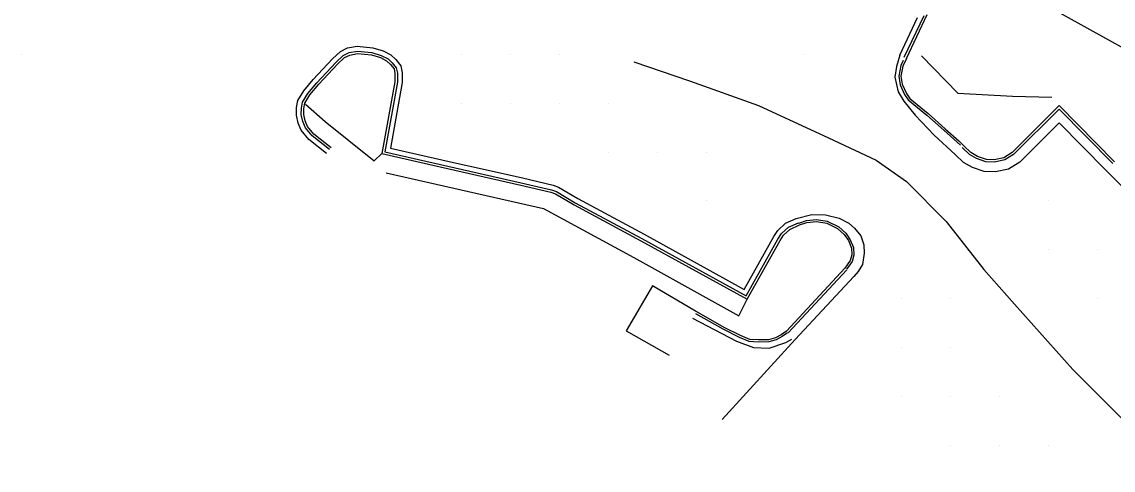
# Model space of a CAD drawing. Extents: x 1762120 to 1766775, y 709485 to 712965.
# Drawn here: x 1766225.3 to 1766448.5, y 709789.7 to 709881.5 of the extents above; entities that cross this region are included whole.
import ezdxf

# ---------------------------------------------------------------- set-up
doc = ezdxf.new("R2010")
doc.units = 0
doc.layers.add('Exist DTM QL2 LIDAR Elevation Point', color=7, linetype='Continuous')
doc.layers.add('PH Exist DTM Breakline', color=7, linetype='Continuous')

msp = doc.modelspace()

# ---------------------------------------------------------------- linework, layer by layer
at = {"layer": 'Exist DTM QL2 LIDAR Elevation Point'}
for p, q in [((1766225.27, 709874.82), (1766225.27, 709874.82)), ((1766315.28, 709874.82), (1766315.28, 709874.82)), ((1766325.29, 709874.82), (1766325.29, 709874.82)), ((1766335.29, 709874.82), (1766335.29, 709874.82)), ((1766385.29, 709874.82), (1766385.29, 709874.82)), ((1766315.28, 709864.81), (1766315.28, 709864.81)), ((1766325.29, 709864.81), (1766325.29, 709864.81)), ((1766335.29, 709864.81), (1766335.29, 709864.81)), ((1766345.29, 709864.81), (1766345.29, 709864.81)), ((1766345.29, 709854.81), (1766345.29, 709854.81)), ((1766355.29, 709854.81), (1766355.29, 709854.81)), ((1766365.29, 709854.81), (1766365.29, 709854.81)), ((1766365.29, 709844.81), (1766365.29, 709844.81)), ((1766435.3, 709844.81), (1766435.3, 709844.81)), ((1766435.3, 709834.81), (1766435.3, 709834.81)), ((1766445.3, 709834.81), (1766445.3, 709834.81)), ((1766405.3, 709824.81), (1766405.3, 709824.81)), ((1766415.3, 709824.81), (1766415.3, 709824.81)), ((1766445.3, 709824.81), (1766445.3, 709824.81)), ((1766405.3, 709814.81), (1766405.3, 709814.81)), ((1766415.3, 709814.81), (1766415.3, 709814.81)), ((1766405.3, 709804.81), (1766405.3, 709804.81)), ((1766415.3, 709804.81), (1766415.3, 709804.81)), ((1766425.3, 709804.81), (1766425.3, 709804.81)), ((1766415.3, 709794.8), (1766415.3, 709794.8)), ((1766425.3, 709794.8), (1766425.3, 709794.8)), ((1766435.3, 709794.8), (1766435.3, 709794.8))]:
    msp.add_line(p, q, dxfattribs=at)
at = {"layer": 'PH Exist DTM Breakline'}
for p, q in [((1766299.81, 709850.58), (1766332, 709843.26)), ((1766363.34, 709822.08), (1766363.09, 709822.26)), ((1766383.5, 709816.45), (1766368.56, 709800.03))]:
    msp.add_line(p, q, dxfattribs=at)
for points in [[(1766312.79, 709954.6), (1766324.35, 709947.76), (1766343.35, 709937.01), (1766361, 709926.74), (1766379.88, 709915.87), (1766396.2, 709906.65), (1766417.28, 709894.77), (1766438.73, 709882.67), (1766459.67, 709871.07)], [(1766404.86, 709874.64), (1766408.52, 709882.35)], [(1766405.77, 709874.21), (1766409.83, 709882.78)], [(1766406.22, 709873.99), (1766410.48, 709882.99)], [(1766287.61, 709854.52), (1766283.97, 709857.38), (1766282.41, 709859.27), (1766281.82, 709860.75), (1766281.44, 709862.37), (1766281.48, 709863.91), (1766281.75, 709865.36), (1766282.97, 709867.37), (1766284.88, 709869.67), (1766288.81, 709873.87), (1766290.45, 709875.38), (1766291.92, 709876.12), (1766293.9, 709876.48), (1766297.09, 709876.17), (1766299.19, 709875.53), (1766300.77, 709874.7), (1766301.76, 709873.76), (1766302.81, 709872.47), (1766303.09, 709871.04), (1766303.09, 709869.07), (1766300.67, 709855.63), (1766312.67, 709852.89), (1766327.66, 709849.51), (1766333.94, 709848.06), (1766335.08, 709847.62), (1766338.98, 709845.31), (1766352.6, 709837.98), (1766373.04, 709826.7), (1766379.1, 709837.52), (1766379.93, 709838.77), (1766381.52, 709840.24), (1766383.7, 709841.24)], [(1766288.23, 709855.31), (1766284.67, 709858.1), (1766283.28, 709859.79), (1766282.78, 709861.06), (1766282.44, 709862.48), (1766282.48, 709863.8), (1766282.7, 709865), (1766283.79, 709866.79), (1766285.63, 709869.01), (1766289.52, 709873.16), (1766291.02, 709874.55), (1766292.24, 709875.16), (1766293.94, 709875.47), (1766296.89, 709875.19), (1766298.81, 709874.6), (1766300.18, 709873.88), (1766301.02, 709873.08), (1766301.88, 709872.04), (1766302.09, 709870.94), (1766302.09, 709869.15), (1766299.51, 709854.87), (1766312.45, 709851.91), (1766327.44, 709848.54), (1766333.65, 709847.1), (1766334.64, 709846.72), (1766338.49, 709844.44), (1766352.12, 709837.1), (1766373.43, 709825.34), (1766379.95, 709836.99), (1766380.7, 709838.12), (1766382.08, 709839.4), (1766384.12, 709840.34)], [(1766288.54, 709855.7), (1766285.03, 709858.46), (1766283.72, 709860.04), (1766283.26, 709861.21), (1766282.95, 709862.53), (1766282.98, 709863.75), (1766283.18, 709864.81), (1766284.2, 709866.5), (1766286, 709868.68), (1766289.87, 709872.81), (1766291.31, 709874.14), (1766292.4, 709874.68), (1766293.96, 709874.97), (1766296.8, 709874.69), (1766298.62, 709874.14), (1766299.89, 709873.47), (1766300.66, 709872.74), (1766301.41, 709871.82), (1766301.59, 709870.89), (1766301.59, 709869.2), (1766298.94, 709854.49), (1766312.34, 709851.43), (1766327.32, 709848.05), (1766333.5, 709846.62), (1766334.42, 709846.27), (1766338.24, 709844), (1766351.88, 709836.66), (1766373.62, 709824.66), (1766380.38, 709836.73), (1766381.08, 709837.79), (1766382.36, 709838.98), (1766384.33, 709839.88)], [(1766350.5, 709873.29), (1766361.83, 709869.42), (1766375.96, 709864.31), (1766390.28, 709857.71), (1766400.06, 709853.13), (1766406.23, 709848.78), (1766414.36, 709840.57), (1766422.06, 709830.76), (1766428.32, 709823.66)], [(1766404.86, 709874.64), (1766404.17, 709872.35), (1766403.83, 709870.17), (1766404.56, 709867.13), (1766405.7, 709865.26), (1766408.03, 709862.34), (1766411.89, 709858.26), (1766416.23, 709854.33)], [(1766405.57, 709873.56), (1766405.1, 709872.52), (1766404.65, 709870.35), (1766404.95, 709868.6), (1766405.86, 709866.6), (1766406.62, 709865.48), (1766410.38, 709862.39), (1766413.86, 709859.27), (1766416.64, 709856.83), (1766417.27, 709856.23)], [(1766406.22, 709873.99), (1766405.5, 709872.39), (1766405.07, 709870.35), (1766405.35, 709868.73), (1766406.22, 709866.8), (1766406.93, 709865.77), (1766410.65, 709862.7), (1766414.13, 709859.58), (1766416.92, 709857.14), (1766417.98, 709856.11)], [(1766409.31, 709874.52), (1766416.76, 709866.84), (1766427.93, 709866.28), (1766435.99, 709866.07)], [(1766283.27, 709864.59), (1766287.3, 709861.04), (1766297.36, 709853.04), (1766298.94, 709854.49)], [(1766448.82, 709852.84), (1766437.47, 709864.31), (1766427.84, 709854.73), (1766426.15, 709853.66), (1766424.19, 709853.25), (1766422.58, 709853.29), (1766420.79, 709853.92), (1766419.43, 709854.69), (1766417.98, 709856.11)], [(1766448.47, 709852.49), (1766437.47, 709863.61), (1766428.15, 709854.33), (1766426.34, 709853.19), (1766424.23, 709852.75), (1766422.49, 709852.79), (1766420.58, 709853.47), (1766419.13, 709854.28), (1766417.63, 709855.76)], [(1766447.05, 709851.08), (1766437.46, 709860.77), (1766429.41, 709852.76), (1766427.1, 709851.31), (1766424.42, 709850.75), (1766422.12, 709850.8), (1766419.75, 709851.64), (1766417.92, 709852.67), (1766416.23, 709854.33)], [(1766570.3, 709790.57), (1766569.59, 709788.11), (1766568.33, 709785.26), (1766567.04, 709782.79), (1766565.75, 709780.72), (1766564.01, 709778.25), (1766557.16, 709768.31), (1766554.88, 709765.08), (1766545.47, 709751.24), (1766535.2, 709761.56), (1766524.86, 709772.09), (1766508.76, 709788.42), (1766494.84, 709802.82), (1766492.26, 709805.34), (1766469.16, 709828.83), (1766465.52, 709832.55), (1766447.05, 709851.08)], [(1766332, 709843.26), (1766350.45, 709833.19), (1766371.97, 709821.29), (1766373.62, 709824.66)], [(1766383.7, 709841.24), (1766386.89, 709842), (1766389.68, 709841.97), (1766392.49, 709841.3), (1766394.45, 709840.26), (1766395.59, 709839.22), (1766396.93, 709837.65), (1766397.49, 709835.82), (1766397.57, 709834.08), (1766397.22, 709831.81), (1766396.36, 709830.36), (1766395.47, 709829.35)], [(1766384.2, 709840.28), (1766385.77, 709840.79), (1766387.84, 709841.02), (1766390.05, 709840.63), (1766392.4, 709839.5), (1766393.82, 709838.18), (1766394.75, 709836.87), (1766395.39, 709835.25), (1766395.46, 709833.71), (1766395.1, 709832.41), (1766394.43, 709831.45), (1766393.98, 709830.81)], [(1766384.33, 709839.88), (1766385.86, 709840.38), (1766387.82, 709840.6), (1766389.93, 709840.23), (1766392.16, 709839.15), (1766393.51, 709837.91), (1766394.38, 709836.67), (1766394.98, 709835.16), (1766395.04, 709833.76), (1766394.72, 709832.59), (1766394.09, 709831.69), (1766393.64, 709831.05)], [(1766393.64, 709831.05), (1766381.67, 709818.15)], [(1766394.01, 709830.71), (1766382.04, 709817.81)], [(1766395.47, 709829.35), (1766383.5, 709816.45)], [(1766363.09, 709822.26), (1766354.26, 709827.43), (1766348.87, 709818.18), (1766357.71, 709813.22)], [(1766381.91, 709817.81), (1766380.82, 709817.03), (1766379.61, 709816.37), (1766378.09, 709815.96), (1766375.99, 709815.92), (1766374.07, 709816.04), (1766372.11, 709816.86), (1766368.76, 709818.53), (1766363.13, 709821.72)], [(1766381.67, 709818.15), (1766380.6, 709817.38), (1766379.45, 709816.76), (1766378.03, 709816.38), (1766376, 709816.34), (1766374.17, 709816.45), (1766372.28, 709817.24), (1766368.95, 709818.9), (1766363.34, 709822.08)], [(1766428.32, 709823.66), (1766440.24, 709810.32), (1766461.54, 709788.91), (1766486.75, 709761.58), (1766507.94, 709739.99), (1766526.2, 709722.84)], [(1766362.48, 709820.79), (1766371.46, 709816.06), (1766374.96, 709814.82), (1766378.12, 709814.67), (1766381.53, 709815.82), (1766382.76, 709816.49)]]:
    msp.add_lwpolyline(points, dxfattribs=at)

doc.saveas('drawing.dxf')
